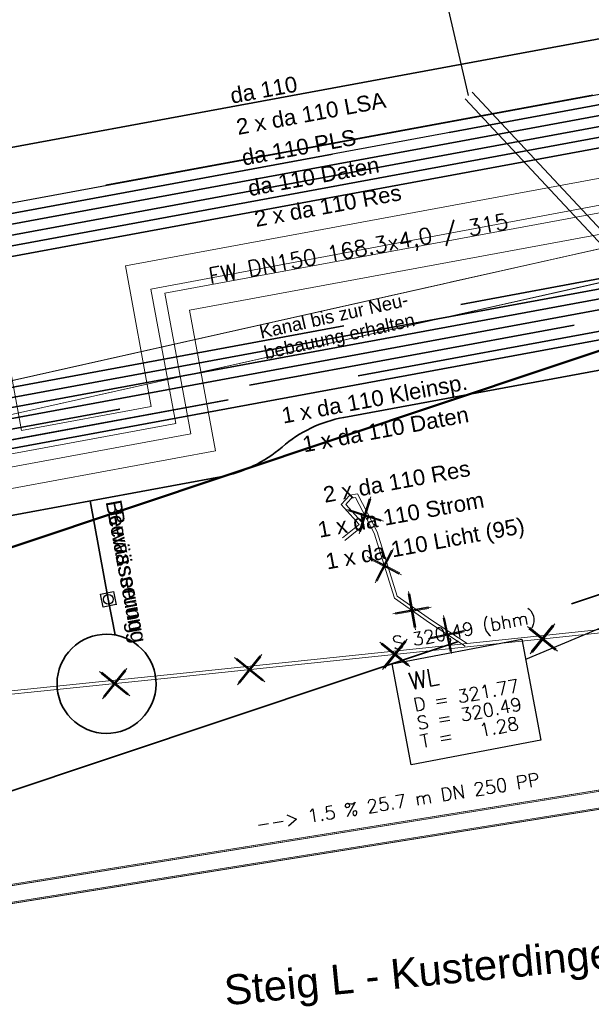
# Model space of a CAD drawing. Header units: metres. Extents: x -502 to 161, y -108 to 174.
# Tile 597 of 656: x -26 to -17, y 21 to 35. Entities that reach past the tile are written whole.
import ezdxf

# ---------------------------------------------------------------- set-up
doc = ezdxf.new("R2010")
doc.units = ezdxf.units.M
doc.header["$LTSCALE"] = 0.1
for name, pattern in [('1', [70, 50, -20]), ('237', [93, 75, -18]), ('240', [101.6, 101.6, 0]), ('86', [101.6, 101.6, 0])]:
    doc.linetypes.add(name, pattern=pattern)
for name, color, linetype in [('BRI31-005.07-5f08-Koordinierung Lageplan 4. BA Radstation - Seeterrasse 2023-05-31', 7, 'Continuous'), ('BRI32-005.02-5f05-Koordinierung Schemaplan 4 BA ZOB Teilbereich', 7, 'Continuous'), ('BRI32-005.03-5f06-Koordinierung Schemaplan 4 BA ZOB Teilbereich 2 Ost - Bahnhofsallee 2023-01-21', 7, 'Continuous')]:
    doc.layers.add(name, color=color, linetype=linetype)
doc.styles.add('Arial', font='arial.ttf')
doc.styles.add('Txt', font='txt_____.ttf')

# ---------------------------------------------------------------- blocks, each defined once
blk = doc.blocks.new('1016')
at = {"color": 7, "linetype": 'Continuous', "lineweight": 9, "transparency": 33554687}
for p, q in [((0.703072, 0.277444), (1.257444, -0.276928)), ((1.257444, 0.277444), (0.703072, -0.276928))]:
    blk.add_line(p, q, dxfattribs=at)
at = {"color": 2, "linetype": 'Continuous', "lineweight": 20, "true_color": 0xffff00, "transparency": 33554687}
for p, q in [((1.212401, 0.25319), (0.727326, -0.231885)), ((0.727326, 0.232401), (1.212401, -0.252674)), ((0.748114, 0.25319), (1.23319, -0.231885)), ((1.23319, 0.232401), (0.748114, -0.252674))]:
    blk.add_line(p, q, dxfattribs=at)

msp = doc.modelspace()

# ---------------------------------------------------------------- linework, layer by layer
at = {"layer": 'BRI31-005.07-5f08-Koordinierung Lageplan 4. BA Radstation - Seeterrasse 2023-05-31', "color": 114, "linetype": 'Continuous', "lineweight": 30, "true_color": 0x00994c, "transparency": 33554687, "flags": 128}
msp.add_lwpolyline([(-64.088, 26.52), (15.711, 41.26)], dxfattribs=at)
msp.add_lwpolyline([(-64.088, 26.52), (15.711, 41.26)], dxfattribs=at)
at = {"layer": 'BRI31-005.07-5f08-Koordinierung Lageplan 4. BA Radstation - Seeterrasse 2023-05-31', "color": 7, "linetype": 'Continuous', "lineweight": 30, "transparency": 33554687, "flags": 128}
for points in [[(-70.467, 24.3), (-67.891, 24.776), (-67.891, 24.776, 0.043992), (-66.878, 25.053), (-66.878, 25.053, -0.042289), (-65.91, 25.322), (-59.979, 26.44), (19.346, 41.093), (22.457, 38), (22.493, 37.325), (22.22, 37.049)], [(-70.467, 24.3), (-67.891, 24.776), (-67.891, 24.776, 0.043992), (-66.878, 25.053), (-66.878, 25.053, -0.042289), (-65.91, 25.322), (-59.979, 26.44), (19.346, 41.093), (22.457, 38), (22.493, 37.325), (22.22, 37.049)], [(22.142, 37.127), (22.381, 37.367), (22.354, 37.877), (19.293, 40.92), (-59.95, 26.283), (-65.88, 25.157, 0.018793), (-66.856, 24.933, -0.019765), (-67.876, 24.702), (-70.453, 24.226)], [(22.142, 37.127), (22.381, 37.367), (22.354, 37.877), (19.293, 40.92), (-59.95, 26.283), (-65.88, 25.157, 0.018793), (-66.856, 24.933, -0.019765), (-67.876, 24.702), (-70.453, 24.226)]]:
    msp.add_lwpolyline(points, format="xyb", dxfattribs=at)
at = {"layer": 'BRI31-005.07-5f08-Koordinierung Lageplan 4. BA Radstation - Seeterrasse 2023-05-31', "color": 142, "linetype": 'Continuous', "lineweight": 30, "true_color": 0x0099cc, "transparency": 33554687, "flags": 128}
msp.add_lwpolyline([(10.564, 35.413), (-0.72, 33.329), (-2.8, 32.701), (-4.037, 32.472), (-4.6, 32.165), (-14.166, 30.398), (-14.166, 30.398, -0.062275), (-15.553, 30.317), (-15.553, 30.317, 0.062994), (-16.731, 30.25), (-21.183, 29.427), (-21.183, 29.427, 0.133184), (-22.117, 28.979), (-22.117, 28.979, -0.13319), (-23.051, 28.53), (-26.66, 27.864), (-26.66, 27.864, -0.104436), (-27.682, 27.89), (-27.682, 27.89), (-27.682, 27.89, 0.104442), (-28.704, 27.916), (-28.704, 27.916), (-38.301, 26.143, 0.203055)], format="xyb", dxfattribs=at)
msp.add_lwpolyline([(10.564, 35.413), (-0.72, 33.329), (-2.8, 32.701), (-4.037, 32.472), (-4.6, 32.165), (-14.166, 30.398), (-14.166, 30.398, -0.062275), (-15.553, 30.317), (-15.553, 30.317, 0.062994), (-16.731, 30.25), (-21.183, 29.427), (-21.183, 29.427, 0.133184), (-22.117, 28.979), (-22.117, 28.979, -0.13319), (-23.051, 28.53), (-26.66, 27.864), (-26.66, 27.864, -0.104436), (-27.682, 27.89), (-27.682, 27.89), (-27.682, 27.89, 0.104442), (-28.704, 27.916), (-28.704, 27.916), (-38.301, 26.143, 0.203055)], format="xyb", dxfattribs=at)
at = {"layer": 'BRI32-005.02-5f05-Koordinierung Schemaplan 4 BA ZOB Teilbereich', "color": 7, "linetype": 'Continuous', "lineweight": 18, "transparency": 33554687}
for p, q in [((-40.587, 26.765), (21.386, 40.642)), ((-40.477, 26.277), (21.496, 40.154))]:
    msp.add_line(p, q, dxfattribs=at)
at = {"layer": 'BRI32-005.02-5f05-Koordinierung Schemaplan 4 BA ZOB Teilbereich', "color": 7, "linetype": '86', "lineweight": 18, "transparency": 33554687}
msp.add_line((-40.554, 26.26), (21.466, 40.15), dxfattribs=at)
at = {"layer": 'BRI32-005.02-5f05-Koordinierung Schemaplan 4 BA ZOB Teilbereich', "color": 1, "linetype": 'Continuous', "lineweight": 25, "true_color": 0xff0000, "transparency": 33554687}
for p, q in [((-19.29, 34.299), (-20.543, 39.649)), ((-17.09, 26.324), (-18.427, 25.766))]:
    msp.add_line(p, q, dxfattribs=at)
at = {"layer": 'BRI32-005.02-5f05-Koordinierung Schemaplan 4 BA ZOB Teilbereich', "color": 3, "linetype": '1', "lineweight": 35, "true_color": 0x00ff00, "transparency": 33554687}
msp.add_line((-3.925, 33.367), (-27.877, 28.943), dxfattribs=at)
at = {"layer": 'BRI32-005.02-5f05-Koordinierung Schemaplan 4 BA ZOB Teilbereich', "color": 190, "linetype": '1', "lineweight": 35, "true_color": 0x7f00ff, "transparency": 33554687}
msp.add_line((-27.848, 28.786), (-3.896, 33.21), dxfattribs=at)
at = {"layer": 'BRI32-005.02-5f05-Koordinierung Schemaplan 4 BA ZOB Teilbereich', "color": 142, "linetype": 'Continuous', "lineweight": 35, "true_color": 0x0099cc, "transparency": 33554687}
for p, q in [((-25.024, 28.166), (-24.748, 26.675)), ((-24.748, 26.675), (-24.646, 26.135))]:
    msp.add_line(p, q, dxfattribs=at)
at = {"layer": 'BRI32-005.02-5f05-Koordinierung Schemaplan 4 BA ZOB Teilbereich', "color": 114, "linetype": 'Continuous', "lineweight": 35, "true_color": 0x00994c, "transparency": 33554687, "flags": 128}
msp.add_lwpolyline([(-87.579, 60.701), (-87.573, 60.847, -0.403893), (-86.572, 61.81), (-73.469, 61.787, -0.35713), (-72.49, 60.983), (-66.326, 30.095, -0.033762), (-66.332, 27.377, 0.490271), (-65.153, 26.324), (15.711, 41.26), (20.277, 43.291), (23.837, 43.968), (25.242, 43.746), (29.496, 44.556), (34.563, 42.932), (34.784, 42.922)], format="xyb", dxfattribs=at)
at = {"layer": 'BRI32-005.02-5f05-Koordinierung Schemaplan 4 BA ZOB Teilbereich', "color": 91, "linetype": 'Continuous', "lineweight": 50, "true_color": 0x7fff7f, "transparency": 33554687, "flags": 128}
msp.add_lwpolyline([(-44.419, 31.78), (-40.761, 26.922), (-40.761, 26.922, 0.322461), (-34.067, 24.841), (-34.067, 24.841), (18.619, 42.446)], format="xyb", dxfattribs=at)
at = {"layer": 'BRI32-005.02-5f05-Koordinierung Schemaplan 4 BA ZOB Teilbereich', "color": 7, "linetype": '237', "lineweight": 35, "transparency": 33554687, "flags": 128}
for points in [[(-70.467, 24.3), (-67.891, 24.776), (-67.891, 24.776, 0.043992), (-66.878, 25.053), (-66.878, 25.053, -0.042289), (-65.91, 25.322), (-59.979, 26.44), (19.346, 41.093), (22.457, 38), (22.493, 37.325), (22.22, 37.049)], [(22.142, 37.127), (22.381, 37.367), (22.354, 37.877), (19.293, 40.92), (-59.95, 26.283), (-65.88, 25.157, 0.018793), (-66.856, 24.933, -0.019765), (-67.876, 24.702), (-70.453, 24.226)]]:
    msp.add_lwpolyline(points, format="xyb", dxfattribs=at)
at = {"layer": 'BRI32-005.02-5f05-Koordinierung Schemaplan 4 BA ZOB Teilbereich', "color": 7, "linetype": 'Continuous', "lineweight": 35, "transparency": 33554687, "flags": 128}
for points in [[(-70.438, 24.143), (-59.921, 26.126), (19.24, 40.748), (22.197, 37.807), (22.221, 37.366), (22.062, 37.206)], [(-70.41, 23.998), (-59.892, 25.968), (19.186, 40.575), (22.041, 37.737), (22.061, 37.358), (21.986, 37.282)], [(-70.378, 23.855), (-59.863, 25.811), (19.133, 40.403), (21.937, 37.614), (21.948, 37.401), (21.908, 37.36)], [(-70.356, 23.71), (19.08, 40.23), (20.894, 38.426), (20.767, 37.844), (20.601, 37.677)]]:
    msp.add_lwpolyline(points, dxfattribs=at)
at = {"layer": 'BRI32-005.02-5f05-Koordinierung Schemaplan 4 BA ZOB Teilbereich', "color": 7, "linetype": 'Continuous', "lineweight": 18, "transparency": 33554687, "flags": 128}
for points in [[(-40.624, 26.76), (14.87, 39.191), (21.416, 40.65)], [(29.376, 36.57), (19.628, 34.767), (18.717, 39.7), (-24.49, 31.72), (-24.097, 29.593), (-26.063, 29.23), (-26.456, 31.356), (-61.714, 24.844)], [(29.435, 36.255), (19.371, 34.394), (18.46, 39.328), (-24.102, 31.368), (-23.724, 29.337), (-26.32, 28.857), (-26.713, 30.984), (-61.966, 24.472)], [(29.47, 36.063), (19.215, 34.167), (18.304, 39.1), (-23.89, 31.307), (-23.497, 29.18), (-26.476, 28.63), (-26.869, 30.756), (-62.119, 24.245)], [(29.529, 35.749), (18.958, 33.794), (18.047, 38.728), (-23.517, 31.05), (-23.124, 28.924), (-26.733, 28.257), (-27.126, 30.384), (-62.371, 23.873)], [(-20.449, 25.698), (-18.484, 26.071), (-18.195, 24.544), (-20.16, 24.171), (-20.449, 25.698)]]:
    msp.add_lwpolyline(points, dxfattribs=at)
at = {"layer": 'BRI32-005.02-5f05-Koordinierung Schemaplan 4 BA ZOB Teilbereich', "color": 7, "linetype": '240', "lineweight": 18, "transparency": 33554687, "flags": 128}
msp.add_lwpolyline([(-17.061, 31.521), (21.496, 40.154), (21.386, 40.642), (-40.587, 26.765)], dxfattribs=at)
at = {"layer": 'BRI32-005.02-5f05-Koordinierung Schemaplan 4 BA ZOB Teilbereich', "color": 91, "linetype": '237', "lineweight": 35, "true_color": 0x7fff7f, "transparency": 33554687, "flags": 128}
msp.add_lwpolyline([(-43.556, 24.816, 0.322461), (-32.957, 21.522), (21.003, 39.552)], format="xyb", dxfattribs=at)
at = {"layer": 'BRI32-005.02-5f05-Koordinierung Schemaplan 4 BA ZOB Teilbereich', "color": 142, "linetype": 'Continuous', "lineweight": 35, "true_color": 0x0099cc, "transparency": 33554687, "flags": 128}
msp.add_lwpolyline([(10.564, 35.413), (-0.72, 33.329), (-2.8, 32.701), (-4.037, 32.472), (-4.6, 32.165), (-14.166, 30.398), (-14.166, 30.398, -0.062275), (-15.553, 30.317), (-15.553, 30.317, 0.062994), (-16.731, 30.25), (-21.183, 29.427), (-21.183, 29.427, 0.133184), (-22.117, 28.979), (-22.117, 28.979, -0.13319), (-23.051, 28.53), (-26.66, 27.864), (-26.66, 27.864, -0.104436), (-27.682, 27.89), (-27.682, 27.89), (-27.682, 27.89, 0.104442), (-28.704, 27.916), (-28.704, 27.916), (-38.301, 26.143, 0.203055)], format="xyb", dxfattribs=at)
at = {"layer": 'BRI32-005.02-5f05-Koordinierung Schemaplan 4 BA ZOB Teilbereich', "color": 3, "linetype": '237', "lineweight": 35, "true_color": 0x00ff00, "transparency": 33554687, "flags": 128}
msp.add_lwpolyline([(-2.922, 34.325), (-14.073, 32.266, 0.044939), (-14.824, 32.056), (-14.824, 32.056, -0.044936), (-15.576, 31.846), (-15.576, 31.846), (-28.147, 29.524, 0.009999), (-28.636, 29.423, -0.010001), (-29.126, 29.323)], format="xyb", dxfattribs=at)
at = {"layer": 'BRI32-005.02-5f05-Koordinierung Schemaplan 4 BA ZOB Teilbereich', "color": 1, "linetype": 'Continuous', "lineweight": 18, "true_color": 0xff0000, "transparency": 33554687, "flags": 128}
for points in [[(-19.235, 34.35), (-11.313, 25.883), (-11.313, 25.883), (-11.107, 25.246), (-11.25, 25.2), (-11.445, 25.805), (-11.445, 25.805), (-19.345, 34.248)], [(-19.235, 34.35), (-11.313, 25.883), (-11.107, 25.246)], [(-19.345, 34.248), (-11.445, 25.805), (-11.25, 25.2)]]:
    msp.add_lwpolyline(points, dxfattribs=at)
at = {"layer": 'BRI32-005.02-5f05-Koordinierung Schemaplan 4 BA ZOB Teilbereich', "color": 7, "linetype": 'Continuous', "lineweight": 35, "transparency": 33554687, "flags": 128}
for points in [[(-2.905, 34.014), (-3.486, 34.059), (-14.043, 32.109), (-14.043, 32.109, 0.041741), (-14.796, 31.903), (-14.796, 31.903, -0.041738), (-15.549, 31.698), (-28.119, 29.376), (-28.119, 29.376, 0.014997), (-28.608, 29.271), (-28.608, 29.271), (-28.608, 29.271, -0.015), (-29.097, 29.165), (-29.097, 29.165)], [(-27.906, 29.101), (-27.906, 29.101, 0.079495), (-27.428, 29.27), (-27.428, 29.27, -0.079489), (-26.951, 29.44), (-4.576, 33.573)], [(-3.954, 33.525), (-26.922, 29.282, 0.039938), (-27.407, 29.152), (-27.407, 29.152, -0.039934), (-27.891, 29.022), (-27.891, 29.022)]]:
    msp.add_lwpolyline(points, format="xyb", dxfattribs=at)
at = {"layer": 'BRI32-005.02-5f05-Koordinierung Schemaplan 4 BA ZOB Teilbereich', "color": 1, "linetype": 'Continuous', "lineweight": 35, "true_color": 0xff0000, "transparency": 33554687, "flags": 128}
msp.add_lwpolyline([(-57.81, 22.997), (-44.249, 25.502, -0.226225), (-43.417, 25.279), (-43.417, 25.279, 0.226225), (-42.586, 25.056), (-42.586, 25.056), (-39.956, 25.541, 0.204552), (-39.17, 26.063), (-39.17, 26.063, -0.204543), (-38.384, 26.585), (-38.384, 26.585), (-27.802, 28.54), (-26.841, 28.84), (-16.812, 30.692, -0.062571), (-15.531, 30.766, 0.062569), (-14.249, 30.84), (-4.753, 32.594), (-4.19, 32.902), (-2.907, 33.139), (-0.826, 33.767)], format="xyb", dxfattribs=at)
at = {"layer": 'BRI32-005.02-5f05-Koordinierung Schemaplan 4 BA ZOB Teilbereich', "color": 190, "linetype": 'Continuous', "lineweight": 18, "true_color": 0x7f00ff, "transparency": 33554687, "flags": 128}
for points in [[(6.652, 28.949), (0.595, 28.048), (-5.008, 27.214), (-5.475, 27.204), (-5.57, 27.202), (-7.984, 27.152), (-10.733, 26.907), (-12.488, 26.723), (-19.314, 26.007), (-23.712, 25.546), (-33.256, 24.571), (-32.488, 23.737), (-31.738, 22.968), (-31.338, 22.576), (-31.1, 22.336), (-30.93, 21.987), (-30.917, 21.622), (-30.988, 21.407), (-34.832, 21.015), (-37.241, 20.744), (-40.129, 20.401), (-43.546, 19.994), (-44.865, 19.837)], [(-19.314, 26.007), (-19.854, 26.359), (-20.372, 26.721), (-20.675, 27.697), (-20.974, 28.27), (-21.088, 28.25), (-21.154, 28.18), (-21.22, 28.11), (-20.947, 27.808), (-21.199, 27.603)]]:
    msp.add_lwpolyline(points, dxfattribs=at)
at = {"layer": 'BRI32-005.02-5f05-Koordinierung Schemaplan 4 BA ZOB Teilbereich', "color": 255, "linetype": 'Continuous', "lineweight": 13, "transparency": 33554687, "flags": 128}
for points in [[(6.659, 28.9), (0.602, 27.999), (-5.004, 27.164), (-5.474, 27.154), (-5.569, 27.152), (-7.981, 27.102), (-10.728, 26.857), (-12.483, 26.673), (-19.309, 25.957), (-23.707, 25.496), (-33.152, 24.531), (-32.452, 23.771), (-31.703, 23.003), (-31.303, 22.611), (-31.059, 22.365), (-30.881, 21.999), (-30.867, 21.615), (-30.951, 21.361), (-34.827, 20.965), (-37.235, 20.694), (-40.123, 20.351), (-43.54, 19.944), (-44.86, 19.787)], [(-21.168, 27.564), (-20.875, 27.802), (-21.152, 28.109), (-21.118, 28.146), (-21.063, 28.204), (-21.002, 28.214), (-20.722, 27.678), (-20.415, 26.69), (-19.882, 26.318), (-19.341, 25.965)]]:
    msp.add_lwpolyline(points, dxfattribs=at)
at = {"layer": 'BRI32-005.02-5f05-Koordinierung Schemaplan 4 BA ZOB Teilbereich', "color": 142, "linetype": 'Continuous', "lineweight": 35, "true_color": 0x0099cc, "transparency": 33554687, "flags": 128}
msp.add_lwpolyline([(-24.039, 25.537), (-24.028, 25.464), (-24.025, 25.39), (-24.03, 25.317), (-24.041, 25.244), (-24.059, 25.173), (-24.085, 25.104), (-24.117, 25.038), (-24.155, 24.975), (-24.2, 24.916), (-24.249, 24.862), (-24.304, 24.813), (-24.364, 24.77), (-24.427, 24.732), (-24.494, 24.701), (-24.564, 24.677), (-24.635, 24.66), (-24.708, 24.65), (-24.782, 24.647), (-24.855, 24.651), (-24.928, 24.662), (-24.999, 24.681), (-25.068, 24.706), (-25.134, 24.738), (-25.197, 24.776), (-25.256, 24.821), (-25.31, 24.871), (-25.359, 24.926), (-25.402, 24.985), (-25.44, 25.049), (-25.471, 25.115), (-25.495, 25.185), (-25.512, 25.256), (-25.522, 25.329), (-25.525, 25.403), (-25.521, 25.476), (-25.51, 25.549), (-25.491, 25.62), (-25.466, 25.689), (-25.434, 25.756), (-25.395, 25.818), (-25.351, 25.877), (-25.301, 25.931), (-25.246, 25.98), (-25.187, 26.024), (-25.123, 26.061), (-25.057, 26.092), (-24.987, 26.116), (-24.915, 26.133), (-24.843, 26.144), (-24.769, 26.147), (-24.696, 26.142), (-24.623, 26.131), (-24.552, 26.112), (-24.483, 26.087), (-24.416, 26.055), (-24.353, 26.017), (-24.295, 25.972), (-24.241, 25.922), (-24.192, 25.868), (-24.148, 25.808), (-24.111, 25.745), (-24.08, 25.678), (-24.056, 25.608), (-24.039, 25.537)], dxfattribs=at)
at = {"layer": 'BRI32-005.02-5f05-Koordinierung Schemaplan 4 BA ZOB Teilbereich', "color": 1, "linetype": 'Continuous', "lineweight": 25, "true_color": 0xff0000, "transparency": 33554687, "flags": 128}
msp.add_lwpolyline([(-20.449, 25.698), (-18.484, 26.071), (-18.195, 24.544), (-20.16, 24.171), (-20.449, 25.698)], dxfattribs=at)
at = {"layer": 'BRI32-005.03-5f06-Koordinierung Schemaplan 4 BA ZOB Teilbereich 2 Ost - Bahnhofsallee 2023-01-21', "color": 7, "linetype": 'Continuous', "lineweight": 13, "transparency": 33554687}
for p, q in [((-40.587, 26.765), (21.386, 40.642)), ((-40.477, 26.277), (21.496, 40.154))]:
    msp.add_line(p, q, dxfattribs=at)
at = {"layer": 'BRI32-005.03-5f06-Koordinierung Schemaplan 4 BA ZOB Teilbereich 2 Ost - Bahnhofsallee 2023-01-21', "color": 7, "linetype": '86', "lineweight": 13, "transparency": 33554687}
msp.add_line((-40.554, 26.26), (21.466, 40.15), dxfattribs=at)
at = {"layer": 'BRI32-005.03-5f06-Koordinierung Schemaplan 4 BA ZOB Teilbereich 2 Ost - Bahnhofsallee 2023-01-21', "color": 1, "linetype": 'Continuous', "lineweight": 20, "true_color": 0xff0000, "transparency": 33554687}
for p, q in [((-19.29, 34.299), (-20.543, 39.649)), ((-17.09, 26.324), (-18.427, 25.766))]:
    msp.add_line(p, q, dxfattribs=at)
at = {"layer": 'BRI32-005.03-5f06-Koordinierung Schemaplan 4 BA ZOB Teilbereich 2 Ost - Bahnhofsallee 2023-01-21', "color": 3, "linetype": '1', "lineweight": 30, "true_color": 0x00ff00, "transparency": 33554687}
msp.add_line((-3.925, 33.367), (-27.877, 28.943), dxfattribs=at)
at = {"layer": 'BRI32-005.03-5f06-Koordinierung Schemaplan 4 BA ZOB Teilbereich 2 Ost - Bahnhofsallee 2023-01-21', "color": 190, "linetype": '1', "lineweight": 30, "true_color": 0x7f00ff, "transparency": 33554687}
msp.add_line((-27.848, 28.786), (-3.896, 33.21), dxfattribs=at)
at = {"layer": 'BRI32-005.03-5f06-Koordinierung Schemaplan 4 BA ZOB Teilbereich 2 Ost - Bahnhofsallee 2023-01-21', "color": 142, "linetype": 'Continuous', "lineweight": 30, "true_color": 0x0099cc, "transparency": 33554687}
for p, q in [((-25.024, 28.166), (-24.748, 26.675)), ((-24.748, 26.675), (-24.646, 26.135))]:
    msp.add_line(p, q, dxfattribs=at)
at = {"layer": 'BRI32-005.03-5f06-Koordinierung Schemaplan 4 BA ZOB Teilbereich 2 Ost - Bahnhofsallee 2023-01-21', "color": 1, "linetype": 'Continuous', "lineweight": 13, "true_color": 0xff0000, "transparency": 33554687}
for p, q in [((-35.894, 20.813), (-11.594, 24.707)), ((-35.885, 20.794), (-11.595, 24.687)), ((-35.845, 20.547), (-11.556, 24.44)), ((-35.848, 20.527), (-11.548, 24.421))]:
    msp.add_line(p, q, dxfattribs=at)
at = {"layer": 'BRI32-005.03-5f06-Koordinierung Schemaplan 4 BA ZOB Teilbereich 2 Ost - Bahnhofsallee 2023-01-21', "color": 114, "linetype": 'Continuous', "lineweight": 30, "true_color": 0x00994c, "transparency": 33554687, "flags": 128}
msp.add_lwpolyline([(-64.088, 26.52), (15.711, 41.26)], dxfattribs=at)
at = {"layer": 'BRI32-005.03-5f06-Koordinierung Schemaplan 4 BA ZOB Teilbereich 2 Ost - Bahnhofsallee 2023-01-21', "color": 7, "linetype": '237', "lineweight": 30, "transparency": 33554687, "flags": 128}
for points in [[(-70.467, 24.3), (-67.891, 24.776), (-67.891, 24.776, 0.043992), (-66.878, 25.053), (-66.878, 25.053, -0.042289), (-65.91, 25.322), (-59.979, 26.44), (19.346, 41.093), (22.457, 38), (22.493, 37.325), (22.22, 37.049)], [(22.142, 37.127), (22.381, 37.367), (22.354, 37.877), (19.293, 40.92), (-59.95, 26.283), (-65.88, 25.157, 0.018793), (-66.856, 24.933, -0.019765), (-67.876, 24.702), (-70.453, 24.226)]]:
    msp.add_lwpolyline(points, format="xyb", dxfattribs=at)
at = {"layer": 'BRI32-005.03-5f06-Koordinierung Schemaplan 4 BA ZOB Teilbereich 2 Ost - Bahnhofsallee 2023-01-21', "color": 7, "linetype": 'Continuous', "lineweight": 30, "transparency": 33554687, "flags": 128}
for points in [[(-70.438, 24.143), (-59.921, 26.126), (19.24, 40.748), (22.197, 37.807), (22.221, 37.366), (22.062, 37.206)], [(-70.41, 23.998), (-59.892, 25.968), (19.186, 40.575), (22.041, 37.737), (22.061, 37.358), (21.986, 37.282)], [(-70.378, 23.855), (-59.863, 25.811), (19.133, 40.403), (21.937, 37.614), (21.948, 37.401), (21.908, 37.36)], [(-70.356, 23.71), (19.08, 40.23), (20.894, 38.426), (20.767, 37.844), (20.601, 37.677)]]:
    msp.add_lwpolyline(points, dxfattribs=at)
at = {"layer": 'BRI32-005.03-5f06-Koordinierung Schemaplan 4 BA ZOB Teilbereich 2 Ost - Bahnhofsallee 2023-01-21', "color": 7, "linetype": 'Continuous', "lineweight": 13, "transparency": 33554687, "flags": 128}
for points in [[(-40.624, 26.76), (14.87, 39.191), (21.416, 40.65)], [(29.376, 36.57), (19.628, 34.767), (18.717, 39.7), (-24.49, 31.72), (-24.097, 29.593), (-26.063, 29.23), (-26.456, 31.356), (-61.714, 24.844)], [(29.435, 36.255), (19.371, 34.394), (18.46, 39.328), (-24.102, 31.368), (-23.724, 29.337), (-26.32, 28.857), (-26.713, 30.984), (-61.966, 24.472)], [(29.47, 36.063), (19.215, 34.167), (18.304, 39.1), (-23.89, 31.307), (-23.497, 29.18), (-26.476, 28.63), (-26.869, 30.756), (-62.119, 24.245)], [(29.529, 35.749), (18.958, 33.794), (18.047, 38.728), (-23.517, 31.05), (-23.124, 28.924), (-26.733, 28.257), (-27.126, 30.384), (-62.371, 23.873)], [(-20.449, 25.698), (-18.484, 26.071), (-18.195, 24.544), (-20.16, 24.171), (-20.449, 25.698)]]:
    msp.add_lwpolyline(points, dxfattribs=at)
at = {"layer": 'BRI32-005.03-5f06-Koordinierung Schemaplan 4 BA ZOB Teilbereich 2 Ost - Bahnhofsallee 2023-01-21', "color": 7, "linetype": '240', "lineweight": 13, "transparency": 33554687, "flags": 128}
msp.add_lwpolyline([(-17.061, 31.521), (21.496, 40.154), (21.386, 40.642), (-40.587, 26.765)], dxfattribs=at)
at = {"layer": 'BRI32-005.03-5f06-Koordinierung Schemaplan 4 BA ZOB Teilbereich 2 Ost - Bahnhofsallee 2023-01-21', "color": 142, "linetype": 'Continuous', "lineweight": 30, "true_color": 0x0099cc, "transparency": 33554687, "flags": 128}
msp.add_lwpolyline([(10.564, 35.413), (-0.72, 33.329), (-2.8, 32.701), (-4.037, 32.472), (-4.6, 32.165), (-14.166, 30.398), (-14.166, 30.398, -0.062275), (-15.553, 30.317), (-15.553, 30.317, 0.062994), (-16.731, 30.25), (-21.183, 29.427), (-21.183, 29.427, 0.133184), (-22.117, 28.979), (-22.117, 28.979, -0.13319), (-23.051, 28.53), (-26.66, 27.864), (-26.66, 27.864, -0.104436), (-27.682, 27.89), (-27.682, 27.89), (-27.682, 27.89, 0.104442), (-28.704, 27.916), (-28.704, 27.916), (-38.301, 26.143, 0.203055)], format="xyb", dxfattribs=at)
at = {"layer": 'BRI32-005.03-5f06-Koordinierung Schemaplan 4 BA ZOB Teilbereich 2 Ost - Bahnhofsallee 2023-01-21', "color": 3, "linetype": '237', "lineweight": 30, "true_color": 0x00ff00, "transparency": 33554687, "flags": 128}
msp.add_lwpolyline([(-2.922, 34.325), (-14.073, 32.266, 0.044939), (-14.824, 32.056), (-14.824, 32.056, -0.044936), (-15.576, 31.846), (-15.576, 31.846), (-28.147, 29.524, 0.009999), (-28.636, 29.423, -0.010001), (-29.126, 29.323)], format="xyb", dxfattribs=at)
at = {"layer": 'BRI32-005.03-5f06-Koordinierung Schemaplan 4 BA ZOB Teilbereich 2 Ost - Bahnhofsallee 2023-01-21', "color": 1, "linetype": 'Continuous', "lineweight": 13, "true_color": 0xff0000, "transparency": 33554687, "flags": 128}
for points in [[(-19.235, 34.35), (-11.313, 25.883), (-11.313, 25.883), (-11.107, 25.246), (-11.25, 25.2), (-11.445, 25.805), (-11.445, 25.805), (-19.345, 34.248)], [(-19.235, 34.35), (-11.313, 25.883), (-11.107, 25.246)], [(-19.345, 34.248), (-11.445, 25.805), (-11.25, 25.2)], [(-35.848, 20.527), (-11.548, 24.421), (-11.594, 24.707), (-35.894, 20.813)], [(-35.845, 20.547), (-11.556, 24.44), (-11.595, 24.687), (-35.885, 20.794)]]:
    msp.add_lwpolyline(points, dxfattribs=at)
at = {"layer": 'BRI32-005.03-5f06-Koordinierung Schemaplan 4 BA ZOB Teilbereich 2 Ost - Bahnhofsallee 2023-01-21', "color": 7, "linetype": 'Continuous', "lineweight": 30, "transparency": 33554687, "flags": 128}
for points in [[(-2.905, 34.014), (-3.486, 34.059), (-14.043, 32.109), (-14.043, 32.109, 0.041741), (-14.796, 31.903), (-14.796, 31.903, -0.041738), (-15.549, 31.698), (-28.119, 29.376), (-28.119, 29.376, 0.014997), (-28.608, 29.271), (-28.608, 29.271), (-28.608, 29.271, -0.015), (-29.097, 29.165), (-29.097, 29.165)], [(-27.906, 29.101), (-27.906, 29.101, 0.079495), (-27.428, 29.27), (-27.428, 29.27, -0.079489), (-26.951, 29.44), (-4.576, 33.573)], [(-3.954, 33.525), (-26.922, 29.282, 0.039938), (-27.407, 29.152), (-27.407, 29.152, -0.039934), (-27.891, 29.022), (-27.891, 29.022)]]:
    msp.add_lwpolyline(points, format="xyb", dxfattribs=at)
at = {"layer": 'BRI32-005.03-5f06-Koordinierung Schemaplan 4 BA ZOB Teilbereich 2 Ost - Bahnhofsallee 2023-01-21', "color": 1, "linetype": 'Continuous', "lineweight": 30, "true_color": 0xff0000, "transparency": 33554687, "flags": 128}
msp.add_lwpolyline([(-57.81, 22.997), (-44.249, 25.502, -0.226225), (-43.417, 25.279), (-43.417, 25.279, 0.226225), (-42.586, 25.056), (-42.586, 25.056), (-39.956, 25.541, 0.204552), (-39.17, 26.063), (-39.17, 26.063, -0.204543), (-38.384, 26.585), (-38.384, 26.585), (-27.802, 28.54), (-26.841, 28.84), (-16.812, 30.692, -0.062571), (-15.531, 30.766, 0.062569), (-14.249, 30.84), (-4.753, 32.594), (-4.19, 32.902), (-2.907, 33.139), (-0.826, 33.767)], format="xyb", dxfattribs=at)
at = {"layer": 'BRI32-005.03-5f06-Koordinierung Schemaplan 4 BA ZOB Teilbereich 2 Ost - Bahnhofsallee 2023-01-21', "color": 190, "linetype": 'Continuous', "lineweight": 13, "true_color": 0x7f00ff, "transparency": 33554687, "flags": 128}
for points in [[(6.652, 28.949), (0.595, 28.048), (-5.008, 27.214), (-5.475, 27.204), (-5.57, 27.202), (-7.984, 27.152), (-10.733, 26.907), (-12.488, 26.723), (-19.314, 26.007), (-23.712, 25.546), (-33.256, 24.571), (-32.488, 23.737), (-31.738, 22.968), (-31.338, 22.576), (-31.1, 22.336), (-30.93, 21.987), (-30.917, 21.622), (-30.988, 21.407), (-34.832, 21.015), (-37.241, 20.744), (-40.129, 20.401), (-43.546, 19.994), (-44.865, 19.837)], [(-19.314, 26.007), (-19.854, 26.359), (-20.372, 26.721), (-20.675, 27.697), (-20.974, 28.27), (-21.088, 28.25), (-21.154, 28.18), (-21.22, 28.11), (-20.947, 27.808), (-21.199, 27.603)]]:
    msp.add_lwpolyline(points, dxfattribs=at)
at = {"layer": 'BRI32-005.03-5f06-Koordinierung Schemaplan 4 BA ZOB Teilbereich 2 Ost - Bahnhofsallee 2023-01-21', "color": 255, "linetype": 'Continuous', "lineweight": 9, "transparency": 33554687, "flags": 128}
for points in [[(6.659, 28.9), (0.602, 27.999), (-5.004, 27.164), (-5.474, 27.154), (-5.569, 27.152), (-7.981, 27.102), (-10.728, 26.857), (-12.483, 26.673), (-19.309, 25.957), (-23.707, 25.496), (-33.152, 24.531), (-32.452, 23.771), (-31.703, 23.003), (-31.303, 22.611), (-31.059, 22.365), (-30.881, 21.999), (-30.867, 21.615), (-30.951, 21.361), (-34.827, 20.965), (-37.235, 20.694), (-40.123, 20.351), (-43.54, 19.944), (-44.86, 19.787)], [(-21.168, 27.564), (-20.875, 27.802), (-21.152, 28.109), (-21.118, 28.146), (-21.063, 28.204), (-21.002, 28.214), (-20.722, 27.678), (-20.415, 26.69), (-19.882, 26.318), (-19.341, 25.965)]]:
    msp.add_lwpolyline(points, dxfattribs=at)
at = {"layer": 'BRI32-005.03-5f06-Koordinierung Schemaplan 4 BA ZOB Teilbereich 2 Ost - Bahnhofsallee 2023-01-21', "color": 142, "linetype": 'Continuous', "lineweight": 30, "true_color": 0x0099cc, "transparency": 33554687, "flags": 128}
for points in [[(-24.63, 26.597), (-24.826, 26.556), (-24.866, 26.752), (-24.671, 26.793), (-24.629, 26.592)], [(-24.039, 25.537), (-24.028, 25.464), (-24.025, 25.39), (-24.03, 25.317), (-24.041, 25.244), (-24.059, 25.173), (-24.085, 25.104), (-24.117, 25.038), (-24.155, 24.975), (-24.2, 24.916), (-24.249, 24.862), (-24.304, 24.813), (-24.364, 24.77), (-24.427, 24.732), (-24.494, 24.701), (-24.564, 24.677), (-24.635, 24.66), (-24.708, 24.65), (-24.782, 24.647), (-24.855, 24.651), (-24.928, 24.662), (-24.999, 24.681), (-25.068, 24.706), (-25.134, 24.738), (-25.197, 24.776), (-25.256, 24.821), (-25.31, 24.871), (-25.359, 24.926), (-25.402, 24.985), (-25.44, 25.049), (-25.471, 25.115), (-25.495, 25.185), (-25.512, 25.256), (-25.522, 25.329), (-25.525, 25.403), (-25.521, 25.476), (-25.51, 25.549), (-25.491, 25.62), (-25.466, 25.689), (-25.434, 25.756), (-25.395, 25.818), (-25.351, 25.877), (-25.301, 25.931), (-25.246, 25.98), (-25.187, 26.024), (-25.123, 26.061), (-25.057, 26.092), (-24.987, 26.116), (-24.915, 26.133), (-24.843, 26.144), (-24.769, 26.147), (-24.696, 26.142), (-24.623, 26.131), (-24.552, 26.112), (-24.483, 26.087), (-24.416, 26.055), (-24.353, 26.017), (-24.295, 25.972), (-24.241, 25.922), (-24.192, 25.868), (-24.148, 25.808), (-24.111, 25.745), (-24.08, 25.678), (-24.056, 25.608), (-24.039, 25.537)]]:
    msp.add_lwpolyline(points, dxfattribs=at)
at = {"layer": 'BRI32-005.03-5f06-Koordinierung Schemaplan 4 BA ZOB Teilbereich 2 Ost - Bahnhofsallee 2023-01-21', "color": 1, "linetype": 'Continuous', "lineweight": 20, "true_color": 0xff0000, "transparency": 33554687, "flags": 128}
msp.add_lwpolyline([(-20.449, 25.698), (-18.484, 26.071), (-18.195, 24.544), (-20.16, 24.171), (-20.449, 25.698)], dxfattribs=at)
at = {"layer": 'BRI32-005.03-5f06-Koordinierung Schemaplan 4 BA ZOB Teilbereich 2 Ost - Bahnhofsallee 2023-01-21', "color": 142, "linetype": 'Continuous', "lineweight": 30, "true_color": 0x0099cc, "transparency": 33554687}
msp.add_circle((-24.748, 26.675), 0.075, dxfattribs=at)

# ---------------------------------------------------------------- block references
at = {"layer": 'BRI32-005.03-5f06-Koordinierung Schemaplan 4 BA ZOB Teilbereich 2 Ost - Bahnhofsallee 2023-01-21', "color": 7, "transparency": 33554687, "xscale": 0.75, "yscale": 0.75, "zscale": 0.75}
for p, rotation in [((-21.202, 28.598), 297.556265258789), ((-20.786, 27.886), 287.2469970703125), ((-20.751, 26.925), 325.0525074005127), ((-20.228, 26.543), 326.9015819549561), ((-17.44, 26.153), 185.9880432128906), ((-19.677, 25.919), 185.9838958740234), ((-21.876, 25.688), 185.9838958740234), ((-23.92, 25.474), 185.8330123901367)]:
    msp.add_blockref('1016', p, dxfattribs=dict(at, rotation=rotation))

# ---------------------------------------------------------------- texts
at = {"layer": 'BRI32-005.02-5f05-Koordinierung Schemaplan 4 BA ZOB Teilbereich', "color": 255, "transparency": 33554687, "insert": (-22.92, 34.41), "char_height": 0.24, "attachment_point": 1, "rotation": 10.4654, "line_spacing_factor": 0.25, "style": 'Arial'}
msp.add_mtext('da 110', dxfattribs=at)
at = {"layer": 'BRI32-005.02-5f05-Koordinierung Schemaplan 4 BA ZOB Teilbereich', "color": 7, "transparency": 33554687, "char_height": 0.24, "attachment_point": 1, "line_spacing_factor": 0.25}
for s, insert, rotation, style in [('2 x da 110 LSA', (-22.827, 33.937), 10.4654, 'Arial'), ('da 110 PLS', (-22.745, 33.473), 10.4654, 'Arial'), ('da 110 Daten', (-22.651, 33.01), 10.4654, 'Arial'), ('2 x da 110 Res', (-22.554, 32.544), 10.4654, 'Arial'), ('FW DN150 168.3x4,0 / 315', (-23.247, 31.682), 10.4655, 'Txt'), ('1 x da 110 Kleinsp.', (-22.141, 29.569), 10.4655, 'Arial'), ('1 x da 110 Daten', (-21.827, 29.133), 10.4655, 'Arial'), ('2 x da 110 Res', (-21.512, 28.371), 10.4655, 'Arial'), ('1 x da 110 Strom', (-21.594, 27.841), 10.4655, 'Arial')]:
    msp.add_mtext(s, dxfattribs=dict(at, insert=insert, rotation=rotation, style=style))
at = {"layer": 'BRI32-005.02-5f05-Koordinierung Schemaplan 4 BA ZOB Teilbereich', "color": 1, "true_color": 0xff0000, "transparency": 33554687, "attachment_point": 1, "line_spacing_factor": 0.25}
for s, insert, char_height, rotation, style in [('Kanal bis zur Neu-', (-22.477, 30.812), 0.2, 12.6259, 'Arial'), ('bebauung erhalten', (-22.407, 30.5), 0.2, 12.6259, 'Arial'), ('S 320,49 (bhm)', (-20.465, 26.105), 0.2, 10.7963, 'Txt'), ('WL', (-20.216, 25.558), 0.26, 10.737, 'Txt'), ('D = 321.77', (-20.142, 25.171), 0.2, 10.737, 'Txt')]:
    msp.add_mtext(s, dxfattribs=dict(at, insert=insert, char_height=char_height, rotation=rotation, style=style))
at = {"layer": 'BRI32-005.02-5f05-Koordinierung Schemaplan 4 BA ZOB Teilbereich', "color": 5, "true_color": 0x0000ff, "transparency": 33554687, "insert": (-24.525, 28.039), "char_height": 0.24, "attachment_point": 1, "rotation": 280.4655, "line_spacing_factor": 0.25, "style": 'Arial'}
msp.add_mtext('Bewässerung', dxfattribs=at)
at = {"layer": 'BRI32-005.02-5f05-Koordinierung Schemaplan 4 BA ZOB Teilbereich', "color": 190, "true_color": 0x7f00ff, "transparency": 33554687, "insert": (-21.476, 27.361), "char_height": 0.24, "attachment_point": 1, "rotation": 10.4655, "line_spacing_factor": 0.25, "style": 'Arial'}
msp.add_mtext('1 x da 110 Licht (95)', dxfattribs=at)
at = {"layer": 'BRI32-005.03-5f06-Koordinierung Schemaplan 4 BA ZOB Teilbereich 2 Ost - Bahnhofsallee 2023-01-21', "color": 255, "transparency": 33554687, "insert": (-22.92, 34.41), "char_height": 0.24, "attachment_point": 1, "rotation": 10.4654, "line_spacing_factor": 0.25, "style": 'Arial'}
msp.add_mtext('da 110', dxfattribs=at)
at = {"layer": 'BRI32-005.03-5f06-Koordinierung Schemaplan 4 BA ZOB Teilbereich 2 Ost - Bahnhofsallee 2023-01-21', "color": 7, "transparency": 33554687, "char_height": 0.24, "attachment_point": 1, "line_spacing_factor": 0.25}
for s, insert, rotation, style in [('2 x da 110 LSA', (-22.827, 33.937), 10.4654, 'Arial'), ('da 110 PLS', (-22.745, 33.473), 10.4654, 'Arial'), ('da 110 Daten', (-22.651, 33.01), 10.4654, 'Arial'), ('2 x da 110 Res', (-22.554, 32.544), 10.4654, 'Arial'), ('FW DN150 168.3x4,0 / 315', (-23.247, 31.682), 10.4655, 'Txt'), ('1 x da 110 Kleinsp.', (-22.141, 29.569), 10.4655, 'Arial'), ('1 x da 110 Daten', (-21.827, 29.133), 10.4655, 'Arial'), ('2 x da 110 Res', (-21.512, 28.371), 10.4655, 'Arial'), ('1 x da 110 Strom', (-21.594, 27.841), 10.4655, 'Arial')]:
    msp.add_mtext(s, dxfattribs=dict(at, insert=insert, rotation=rotation, style=style))
at = {"layer": 'BRI32-005.03-5f06-Koordinierung Schemaplan 4 BA ZOB Teilbereich 2 Ost - Bahnhofsallee 2023-01-21', "color": 1, "true_color": 0xff0000, "transparency": 33554687, "attachment_point": 1, "line_spacing_factor": 0.25}
for s, insert, char_height, rotation, style in [('Kanal bis zur Neu-', (-22.477, 30.812), 0.2, 12.6259, 'Arial'), ('bebauung erhalten', (-22.407, 30.5), 0.2, 12.6259, 'Arial'), ('S 320,49 (bhm)', (-20.465, 26.105), 0.2, 10.7963, 'Txt'), ('WL', (-20.216, 25.558), 0.26, 10.737, 'Txt'), ('D = 321.77', (-20.142, 25.171), 0.2, 10.737, 'Txt'), ('S = 320.49', (-20.09, 24.895), 0.2, 10.737, 'Txt'), ('T =   1.28', (-20.038, 24.62), 0.2, 10.737, 'Txt'), ('--> 1.5 % 25.7 m DN 250 PP', (-22.524, 23.365), 0.2, 9.1046, 'Txt')]:
    msp.add_mtext(s, dxfattribs=dict(at, insert=insert, char_height=char_height, rotation=rotation, style=style))
at = {"layer": 'BRI32-005.03-5f06-Koordinierung Schemaplan 4 BA ZOB Teilbereich 2 Ost - Bahnhofsallee 2023-01-21', "color": 5, "true_color": 0x0000ff, "transparency": 33554687, "insert": (-24.554, 28.196), "char_height": 0.24, "attachment_point": 1, "rotation": 280.4655, "line_spacing_factor": 0.25, "style": 'Arial'}
msp.add_mtext('Bewässerung', dxfattribs=at)
at = {"layer": 'BRI32-005.03-5f06-Koordinierung Schemaplan 4 BA ZOB Teilbereich 2 Ost - Bahnhofsallee 2023-01-21', "color": 190, "true_color": 0x7f00ff, "transparency": 33554687, "insert": (-21.476, 27.361), "char_height": 0.24, "attachment_point": 1, "rotation": 10.4655, "line_spacing_factor": 0.25, "style": 'Arial'}
msp.add_mtext('1 x da 110 Licht (95)', dxfattribs=at)
at = {"layer": 'BRI32-005.03-5f06-Koordinierung Schemaplan 4 BA ZOB Teilbereich 2 Ost - Bahnhofsallee 2023-01-21', "color": 250, "true_color": 0x333333, "transparency": 33554687, "insert": (-23.013, 20.981), "char_height": 0.45269, "attachment_point": 1, "rotation": 5.55, "line_spacing_factor": 0.25, "style": 'Arial'}
msp.add_mtext('Steig L - Kusterdingen', dxfattribs=at)

doc.saveas('drawing.dxf')
